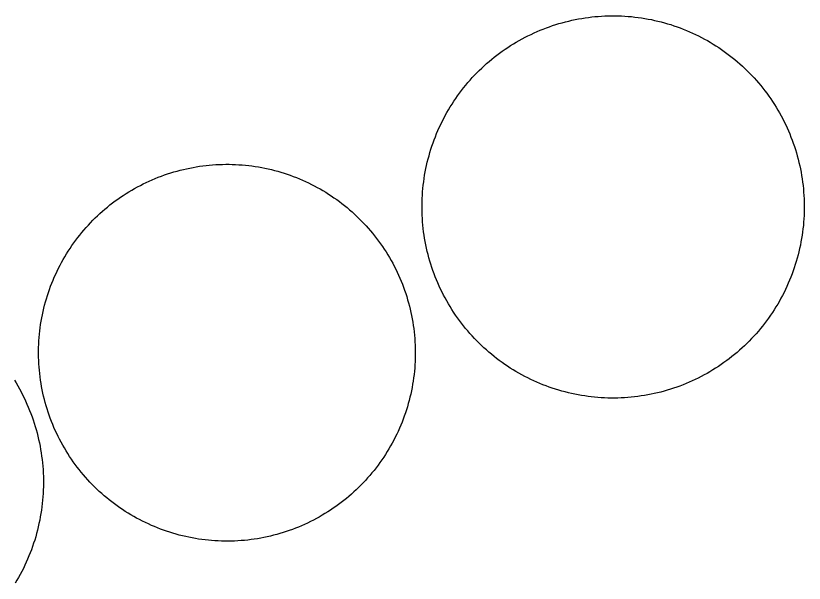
# Model space of a CAD drawing. Extents: x 3694830 to 3732949, y 415201 to 440970.
# Drawn here: x 3714144.1 to 3714229.7, y 428715.5 to 428777.1 of the extents above; entities that cross this region are included whole.
import ezdxf

# ---------------------------------------------------------------- set-up
doc = ezdxf.new("R2010")
doc.units = 0
doc.layers.add('V-DOMW-TANK', color=7, linetype='Continuous')

msp = doc.modelspace()

# ---------------------------------------------------------------- linework, layer by layer
at = {"layer": 'V-DOMW-TANK'}
for points in [[(3714202.388, 428776.05), (3714202.734, 428776.162), (3714203.078, 428776.269), (3714203.428, 428776.367), (3714203.778, 428776.461), (3714204.131, 428776.549), (3714204.483, 428776.629), (3714204.837, 428776.705), (3714205.194, 428776.775), (3714205.55, 428776.836), (3714205.908, 428776.893), (3714206.267, 428776.942), (3714206.629, 428776.985), (3714206.988, 428777.024), (3714207.348, 428777.055), (3714207.709, 428777.08), (3714208.071, 428777.098), (3714208.434, 428777.11), (3714208.796, 428777.117), (3714209.159, 428777.117), (3714209.519, 428777.11), (3714209.884, 428777.098), (3714210.244, 428777.078), (3714210.607, 428777.053), (3714210.967, 428777.02), (3714211.327, 428776.979), (3714211.688, 428776.938), (3714212.046, 428776.887), (3714212.403, 428776.83), (3714212.761, 428776.766), (3714213.115, 428776.697), (3714213.47, 428776.621), (3714213.824, 428776.539), (3714214.174, 428776.451), (3714214.524, 428776.359), (3714214.873, 428776.258), (3714215.219, 428776.152), (3714215.565, 428776.039), (3714215.907, 428775.921), (3714216.247, 428775.798), (3714216.585, 428775.667), (3714216.921, 428775.531), (3714217.254, 428775.388), (3714217.586, 428775.241), (3714217.914, 428775.087), (3714218.239, 428774.929), (3714218.561, 428774.763), (3714218.882, 428774.593), (3714219.198, 428774.415), (3714219.509, 428774.235), (3714219.823, 428774.049), (3714220.13, 428773.856), (3714220.433, 428773.66), (3714220.732, 428773.457), (3714221.033, 428773.248), (3714221.324, 428773.035), (3714221.612, 428772.816), (3714221.895, 428772.593), (3714222.18, 428772.365), (3714222.456, 428772.132), (3714222.729, 428771.894), (3714223.001, 428771.65), (3714223.263, 428771.407), (3714223.523, 428771.151), (3714223.779, 428770.895), (3714224.031, 428770.635), (3714224.279, 428770.368), (3714224.519, 428770.1), (3714224.76, 428769.826), (3714224.992, 428769.549), (3714225.219, 428769.267), (3714225.442, 428768.98), (3714225.659, 428768.693), (3714225.872, 428768.398), (3714226.079, 428768.101), (3714226.282, 428767.8), (3714226.479, 428767.497), (3714226.671, 428767.188), (3714226.857, 428766.879), (3714227.038, 428766.563), (3714227.214, 428766.248), (3714227.382, 428765.926), (3714227.548, 428765.605), (3714227.705, 428765.277), (3714227.859, 428764.949), (3714228.006, 428764.618), (3714228.148, 428764.284), (3714228.283, 428763.948), (3714228.412, 428763.61), (3714228.537, 428763.27), (3714228.653, 428762.926), (3714228.766, 428762.582), (3714228.871, 428762.236), (3714228.971, 428761.888), (3714229.063, 428761.537), (3714229.151, 428761.185), (3714229.231, 428760.833), (3714229.307, 428760.479), (3714229.376, 428760.122), (3714229.442, 428759.766), (3714229.495, 428759.407)], [(3714190.702, 428746.466), (3714190.534, 428746.786), (3714190.37, 428747.109), (3714190.213, 428747.435), (3714190.059, 428747.763), (3714189.911, 428748.094), (3714189.77, 428748.428), (3714189.635, 428748.764), (3714189.506, 428749.102), (3714189.383, 428749.442), (3714189.264, 428749.786), (3714189.152, 428750.13), (3714189.047, 428750.476), (3714188.947, 428750.824), (3714188.857, 428751.175), (3714188.767, 428751.527), (3714188.685, 428751.879), (3714188.611, 428752.235), (3714188.541, 428752.59), (3714188.48, 428752.948), (3714188.423, 428753.302), (3714188.373, 428753.665), (3714188.328, 428754.023), (3714188.292, 428754.384), (3714188.261, 428754.744), (3714188.234, 428755.107), (3714188.216, 428755.469), (3714188.203, 428755.83), (3714188.197, 428756.192), (3714188.197, 428756.553), (3714188.205, 428756.917), (3714188.218, 428757.28), (3714188.236, 428757.642), (3714188.263, 428758.003), (3714188.296, 428758.363), (3714188.332, 428758.723), (3714188.38, 428759.084), (3714188.429, 428759.442), (3714188.486, 428759.801), (3714188.548, 428760.157), (3714188.615, 428760.513), (3714188.693, 428760.868), (3714188.775, 428761.22), (3714188.863, 428761.572), (3714188.957, 428761.92), (3714189.057, 428762.271), (3714189.164, 428762.617), (3714189.277, 428762.961), (3714189.393, 428763.303), (3714189.518, 428763.643), (3714189.649, 428763.983), (3714189.785, 428764.319), (3714189.926, 428764.65), (3714190.073, 428764.982), (3714190.225, 428765.31), (3714190.387, 428765.635), (3714190.553, 428765.959), (3714190.722, 428766.279), (3714190.899, 428766.596), (3714191.079, 428766.909), (3714191.267, 428767.219), (3714191.458, 428767.526), (3714191.656, 428767.831), (3714191.859, 428768.13), (3714192.068, 428768.427), (3714192.281, 428768.72), (3714192.498, 428769.009), (3714192.721, 428769.295), (3714192.951, 428769.576), (3714193.184, 428769.852), (3714193.422, 428770.127), (3714193.663, 428770.395), (3714193.911, 428770.661), (3714194.161, 428770.921), (3714194.419, 428771.177), (3714194.681, 428771.429), (3714194.945, 428771.675), (3714195.216, 428771.917), (3714195.488, 428772.154), (3714195.767, 428772.388), (3714196.049, 428772.615), (3714196.334, 428772.838), (3714196.625, 428773.055), (3714196.918, 428773.268), (3714197.215, 428773.477), (3714197.516, 428773.678), (3714197.819, 428773.877), (3714198.126, 428774.067), (3714198.437, 428774.253), (3714198.751, 428774.436), (3714199.068, 428774.61), (3714199.388, 428774.78), (3714199.711, 428774.944), (3714200.039, 428775.101), (3714200.364, 428775.255), (3714200.696, 428775.402), (3714201.03, 428775.544), (3714201.366, 428775.679), (3714201.706, 428775.81), (3714202.046, 428775.933), (3714202.388, 428776.05)], [(3714161.581, 428760.253), (3714161.926, 428760.345), (3714162.274, 428760.429), (3714162.622, 428760.509), (3714162.972, 428760.583), (3714163.322, 428760.651), (3714163.675, 428760.712), (3714164.027, 428760.767), (3714164.381, 428760.814), (3714164.735, 428760.857), (3714165.092, 428760.894), (3714165.448, 428760.925), (3714165.802, 428760.948), (3714166.163, 428760.966), (3714166.517, 428760.978), (3714166.876, 428760.982), (3714167.232, 428760.982), (3714167.588, 428760.974), (3714167.947, 428760.962), (3714168.303, 428760.941), (3714168.659, 428760.917), (3714169.014, 428760.884), (3714169.37, 428760.845), (3714169.724, 428760.802), (3714170.079, 428760.751), (3714170.431, 428760.694), (3714170.781, 428760.632), (3714171.133, 428760.563), (3714171.482, 428760.487), (3714171.83, 428760.407), (3714172.176, 428760.319), (3714172.52, 428760.225), (3714172.864, 428760.126), (3714173.206, 428760.02), (3714173.544, 428759.909), (3714173.882, 428759.793), (3714174.218, 428759.67), (3714174.549, 428759.541), (3714174.881, 428759.405), (3714175.209, 428759.266), (3714175.537, 428759.121), (3714175.858, 428758.967), (3714176.18, 428758.809), (3714176.497, 428758.648), (3714176.812, 428758.478), (3714177.124, 428758.304), (3714177.435, 428758.125), (3714177.738, 428757.941), (3714178.041, 428757.751), (3714178.34, 428757.556), (3714178.635, 428757.355), (3714178.928, 428757.149), (3714179.217, 428756.938), (3714179.501, 428756.723), (3714179.782, 428756.501), (3714180.057, 428756.276), (3714180.333, 428756.049), (3714180.601, 428755.811), (3714180.865, 428755.572), (3714181.128, 428755.328), (3714181.384, 428755.078), (3714181.636, 428754.826), (3714181.883, 428754.568), (3714182.125, 428754.306), (3714182.365, 428754.04), (3714182.598, 428753.769), (3714182.825, 428753.495), (3714183.051, 428753.216), (3714183.27, 428752.936), (3714183.483, 428752.649), (3714183.694, 428752.36), (3714183.897, 428752.067), (3714184.095, 428751.771), (3714184.29, 428751.469), (3714184.478, 428751.166), (3714184.662, 428750.857), (3714184.839, 428750.55), (3714185.013, 428750.237), (3714185.179, 428749.921), (3714185.34, 428749.604), (3714185.496, 428749.282), (3714185.645, 428748.957), (3714185.791, 428748.631), (3714185.928, 428748.301), (3714186.061, 428747.969), (3714186.188, 428747.636), (3714186.311, 428747.3), (3714186.426, 428746.962), (3714186.536, 428746.622), (3714186.639, 428746.28), (3714186.739, 428745.94), (3714186.829, 428745.592), (3714186.913, 428745.246), (3714186.993, 428744.897), (3714187.065, 428744.547), (3714187.134, 428744.197), (3714187.196, 428743.845), (3714187.249, 428743.49), (3714187.298, 428743.138), (3714187.341, 428742.782), (3714187.378, 428742.428)], [(3714148.509, 428731.753), (3714148.358, 428732.079), (3714148.212, 428732.405), (3714148.073, 428732.734), (3714147.94, 428733.066), (3714147.813, 428733.4), (3714147.692, 428733.736), (3714147.577, 428734.074), (3714147.467, 428734.414), (3714147.364, 428734.754), (3714147.266, 428735.098), (3714147.174, 428735.444), (3714147.088, 428735.79), (3714147.01, 428736.138), (3714146.936, 428736.488), (3714146.867, 428736.839), (3714146.809, 428737.191), (3714146.752, 428737.545), (3714146.703, 428737.897), (3714146.662, 428738.252), (3714146.625, 428738.608), (3714146.594, 428738.964), (3714146.568, 428739.321), (3714146.553, 428739.677), (3714146.541, 428740.035), (3714146.535, 428740.39), (3714146.537, 428740.748), (3714146.543, 428741.105), (3714146.557, 428741.463), (3714146.578, 428741.819), (3714146.602, 428742.176), (3714146.635, 428742.532), (3714146.672, 428742.886), (3714146.717, 428743.241), (3714146.768, 428743.595), (3714146.826, 428743.947), (3714146.887, 428744.299), (3714146.959, 428744.65), (3714147.033, 428744.998), (3714147.112, 428745.346), (3714147.2, 428745.692), (3714147.295, 428746.036), (3714147.393, 428746.38), (3714147.497, 428746.722), (3714147.61, 428747.06), (3714147.727, 428747.398), (3714147.85, 428747.734), (3714147.979, 428748.068), (3714148.114, 428748.397), (3714148.253, 428748.727), (3714148.401, 428749.053), (3714148.552, 428749.376), (3714148.71, 428749.694), (3714148.872, 428750.013), (3714149.04, 428750.329), (3714149.214, 428750.64), (3714149.394, 428750.949), (3714149.578, 428751.256), (3714149.769, 428751.558), (3714149.963, 428751.857), (3714150.164, 428752.153), (3714150.371, 428752.444), (3714150.582, 428752.733), (3714150.797, 428753.018), (3714151.018, 428753.298), (3714151.243, 428753.575), (3714151.473, 428753.849), (3714151.708, 428754.118), (3714151.948, 428754.382), (3714152.191, 428754.644), (3714152.441, 428754.9), (3714152.693, 428755.154), (3714152.949, 428755.4), (3714153.213, 428755.641), (3714153.48, 428755.881), (3714153.75, 428756.114), (3714154.026, 428756.344), (3714154.301, 428756.567), (3714154.583, 428756.786), (3714154.87, 428757.003), (3714155.159, 428757.212), (3714155.452, 428757.413), (3714155.749, 428757.613), (3714156.05, 428757.808), (3714156.353, 428757.994), (3714156.658, 428758.179), (3714156.969, 428758.357), (3714157.281, 428758.529), (3714157.598, 428758.695), (3714157.916, 428758.857), (3714158.237, 428759.012), (3714158.561, 428759.162), (3714158.888, 428759.307), (3714159.218, 428759.448), (3714159.55, 428759.58), (3714159.884, 428759.707), (3714160.22, 428759.827), (3714160.557, 428759.942), (3714160.897, 428760.053), (3714161.239, 428760.155), (3714161.581, 428760.253)], [(3714229.495, 428759.407), (3714229.546, 428759.049), (3714229.591, 428758.689), (3714229.626, 428758.328), (3714229.659, 428757.968), (3714229.684, 428757.605), (3714229.702, 428757.243), (3714229.714, 428756.88), (3714229.721, 428756.52), (3714229.721, 428756.157), (3714229.712, 428755.795), (3714229.7, 428755.432), (3714229.682, 428755.07), (3714229.655, 428754.709), (3714229.624, 428754.349), (3714229.585, 428753.988), (3714229.54, 428753.628), (3714229.489, 428753.27), (3714229.434, 428752.911), (3714229.37, 428752.555), (3714229.301, 428752.199), (3714229.225, 428751.844), (3714229.141, 428751.492), (3714229.055, 428751.14), (3714228.961, 428750.79), (3714228.86, 428750.439), (3714228.754, 428750.095), (3714228.641, 428749.751), (3714228.524, 428749.409), (3714228.4, 428749.071), (3714228.271, 428748.729), (3714228.133, 428748.393), (3714227.992, 428748.062), (3714227.845, 428747.73), (3714227.691, 428747.402), (3714227.531, 428747.076), (3714227.367, 428746.753), (3714227.195, 428746.433), (3714227.021, 428746.116), (3714226.839, 428745.803), (3714226.653, 428745.493), (3714226.46, 428745.186), (3714226.261, 428744.881), (3714226.059, 428744.582), (3714225.852, 428744.285), (3714225.639, 428743.992), (3714225.42, 428743.703), (3714225.196, 428743.417), (3714224.969, 428743.136), (3714224.736, 428742.86), (3714224.496, 428742.585), (3714224.254, 428742.317), (3714224.007, 428742.051), (3714223.755, 428741.791), (3714223.499, 428741.535), (3714223.237, 428741.283), (3714222.972, 428741.037), (3714222.7, 428740.795), (3714222.43, 428740.558), (3714222.151, 428740.324), (3714221.868, 428740.097), (3714221.584, 428739.874), (3714221.295, 428739.657), (3714221, 428739.444), (3714220.705, 428739.235), (3714220.404, 428739.034), (3714220.099, 428738.835), (3714219.792, 428738.645), (3714219.483, 428738.459), (3714219.167, 428738.276), (3714218.85, 428738.102), (3714218.53, 428737.932), (3714218.207, 428737.768), (3714217.881, 428737.609), (3714217.553, 428737.457), (3714217.222, 428737.31), (3714216.888, 428737.168), (3714216.552, 428737.033), (3714216.214, 428736.904), (3714215.874, 428736.779), (3714215.53, 428736.662), (3714215.188, 428736.55), (3714214.838, 428736.443), (3714214.49, 428736.345), (3714214.139, 428736.251), (3714213.789, 428736.165), (3714213.435, 428736.083), (3714213.081, 428736.009), (3714212.724, 428735.939), (3714212.368, 428735.876), (3714212.009, 428735.821), (3714211.651, 428735.767), (3714211.291, 428735.726), (3714210.932, 428735.688), (3714210.57, 428735.657), (3714210.209, 428735.632), (3714209.847, 428735.614), (3714209.484, 428735.602), (3714209.122, 428735.595), (3714208.759, 428735.595), (3714208.397, 428735.602)], [(3714208.397, 428735.602), (3714208.036, 428735.616), (3714207.674, 428735.634), (3714207.311, 428735.659), (3714206.951, 428735.692), (3714206.59, 428735.731), (3714206.232, 428735.774), (3714205.872, 428735.825), (3714205.515, 428735.882), (3714205.159, 428735.946), (3714204.802, 428736.015), (3714204.448, 428736.091), (3714204.096, 428736.173), (3714203.744, 428736.261), (3714203.393, 428736.355), (3714203.045, 428736.454), (3714202.699, 428736.56), (3714202.355, 428736.673), (3714202.011, 428736.791), (3714201.671, 428736.916), (3714201.333, 428737.045), (3714200.997, 428737.183), (3714200.666, 428737.324), (3714200.334, 428737.471), (3714200.004, 428737.625), (3714199.678, 428737.785), (3714199.357, 428737.949), (3714199.037, 428738.119), (3714198.72, 428738.295), (3714198.407, 428738.477), (3714198.095, 428738.663), (3714197.788, 428738.856), (3714197.485, 428739.052), (3714197.184, 428739.255), (3714196.889, 428739.464), (3714196.596, 428739.677), (3714196.305, 428739.896), (3714196.021, 428740.119), (3714195.74, 428740.347), (3714195.462, 428740.58), (3714195.189, 428740.818), (3714194.919, 428741.062), (3714194.655, 428741.309), (3714194.395, 428741.561), (3714194.139, 428741.817), (3714193.887, 428742.077), (3714193.639, 428742.344), (3714193.397, 428742.612), (3714193.16, 428742.886), (3714192.928, 428743.163), (3714192.699, 428743.445), (3714192.478, 428743.73), (3714192.258, 428744.021), (3714192.048, 428744.314), (3714191.839, 428744.611), (3714191.636, 428744.912), (3714191.439, 428745.217), (3714191.247, 428745.524), (3714191.06, 428745.833), (3714190.88, 428746.149), (3714190.702, 428746.466)], [(3714187.378, 428742.428), (3714187.409, 428742.071), (3714187.431, 428741.715), (3714187.45, 428741.358), (3714187.462, 428741.002), (3714187.466, 428740.644), (3714187.466, 428740.287), (3714187.458, 428739.931), (3714187.446, 428739.573), (3714187.425, 428739.216), (3714187.401, 428738.86), (3714187.368, 428738.504), (3714187.329, 428738.149), (3714187.286, 428737.795), (3714187.235, 428737.441), (3714187.177, 428737.088), (3714187.114, 428736.736), (3714187.046, 428736.386), (3714186.971, 428736.036), (3714186.889, 428735.69), (3714186.803, 428735.343), (3714186.706, 428734.997), (3714186.61, 428734.655), (3714186.504, 428734.313), (3714186.393, 428733.975), (3714186.276, 428733.638), (3714186.153, 428733.302), (3714186.024, 428732.968), (3714185.889, 428732.64), (3714185.748, 428732.308), (3714185.602, 428731.981), (3714185.451, 428731.659), (3714185.293, 428731.34), (3714185.131, 428731.022), (3714184.961, 428730.707), (3714184.787, 428730.396), (3714184.609, 428730.086), (3714184.425, 428729.779), (3714184.234, 428729.476), (3714184.038, 428729.177), (3714183.839, 428728.882), (3714183.632, 428728.591), (3714183.421, 428728.302), (3714183.206, 428728.018), (3714182.985, 428727.737), (3714182.76, 428727.461), (3714182.53, 428727.186), (3714182.293, 428726.918), (3714182.057, 428726.654), (3714181.812, 428726.392), (3714181.562, 428726.136), (3714181.308, 428725.884), (3714181.052, 428725.636), (3714180.79, 428725.394), (3714180.523, 428725.155), (3714180.253, 428724.921), (3714179.979, 428724.692), (3714179.698, 428724.469), (3714179.42, 428724.249), (3714179.135, 428724.034), (3714178.844, 428723.826), (3714178.551, 428723.623), (3714178.254, 428723.422), (3714177.953, 428723.23), (3714177.65, 428723.041), (3714177.343, 428722.859), (3714177.034, 428722.677), (3714176.72, 428722.507), (3714176.405, 428722.341), (3714176.087, 428722.179), (3714175.766, 428722.023), (3714175.44, 428721.872), (3714175.115, 428721.728), (3714174.785, 428721.589), (3714174.453, 428721.454), (3714174.119, 428721.329), (3714173.783, 428721.208), (3714173.446, 428721.094), (3714173.106, 428720.983), (3714172.764, 428720.881), (3714172.42, 428720.782), (3714172.075, 428720.69), (3714171.729, 428720.606), (3714171.379, 428720.526), (3714171.031, 428720.452), (3714170.679, 428720.385), (3714170.329, 428720.323), (3714169.974, 428720.268), (3714169.622, 428720.221), (3714169.266, 428720.178), (3714168.911, 428720.141), (3714168.555, 428720.11), (3714168.199, 428720.088), (3714167.842, 428720.07), (3714167.486, 428720.057), (3714167.127, 428720.055), (3714166.771, 428720.055), (3714166.413, 428720.061), (3714166.056, 428720.074), (3714165.7, 428720.094), (3714165.344, 428720.119)], [(3714143.909, 428737.549), (3714144.102, 428737.234), (3714144.286, 428736.914), (3714144.466, 428736.593), (3714144.64, 428736.269), (3714144.808, 428735.942), (3714144.972, 428735.612), (3714145.13, 428735.278), (3714145.281, 428734.942), (3714145.427, 428734.602), (3714145.566, 428734.262), (3714145.699, 428733.918), (3714145.828, 428733.572), (3714145.949, 428733.224), (3714146.064, 428732.878), (3714146.174, 428732.523), (3714146.277, 428732.169), (3714146.373, 428731.813), (3714146.463, 428731.456), (3714146.549, 428731.098), (3714146.627, 428730.738), (3714146.699, 428730.377), (3714146.764, 428730.013), (3714146.824, 428729.65), (3714146.877, 428729.286), (3714146.922, 428728.919), (3714146.963, 428728.554), (3714146.996, 428728.186), (3714147.024, 428727.819), (3714147.045, 428727.451), (3714147.059, 428727.082), (3714147.067, 428726.715)], [(3714165.344, 428720.119), (3714164.987, 428720.151), (3714164.633, 428720.19), (3714164.279, 428720.231), (3714163.926, 428720.285), (3714163.572, 428720.342), (3714163.22, 428720.403), (3714162.87, 428720.473), (3714162.522, 428720.549), (3714162.173, 428720.629), (3714161.827, 428720.717), (3714161.481, 428720.811), (3714161.139, 428720.909), (3714160.797, 428721.016), (3714160.457, 428721.126), (3714160.121, 428721.243), (3714159.785, 428721.368), (3714159.454, 428721.495), (3714159.122, 428721.63), (3714158.792, 428721.769), (3714158.466, 428721.917), (3714158.143, 428722.068), (3714157.823, 428722.226), (3714157.506, 428722.388), (3714157.191, 428722.56), (3714156.877, 428722.73), (3714156.57, 428722.91), (3714156.263, 428723.094), (3714155.962, 428723.285), (3714155.663, 428723.479), (3714155.368, 428723.68), (3714155.075, 428723.887), (3714154.786, 428724.098), (3714154.504, 428724.313), (3714154.221, 428724.534), (3714153.942, 428724.759), (3714153.67, 428724.989), (3714153.402, 428725.224), (3714153.136, 428725.464), (3714152.875, 428725.708), (3714152.619, 428725.96), (3714152.368, 428726.209), (3714152.12, 428726.467), (3714151.876, 428726.73), (3714151.641, 428726.996), (3714151.405, 428727.266), (3714151.176, 428727.541), (3714150.954, 428727.819), (3714150.733, 428728.1), (3714150.518, 428728.386), (3714150.309, 428728.675), (3714150.105, 428728.968), (3714149.906, 428729.265), (3714149.713, 428729.568), (3714149.525, 428729.869), (3714149.341, 428730.176), (3714149.162, 428730.486), (3714148.99, 428730.799), (3714148.825, 428731.114), (3714148.663, 428731.432), (3714148.509, 428731.753)], [(3714147.067, 428726.715), (3714147.069, 428726.345), (3714147.063, 428725.978), (3714147.053, 428725.609), (3714147.035, 428725.241), (3714147.01, 428724.874), (3714146.981, 428724.505), (3714146.944, 428724.141), (3714146.899, 428723.774), (3714146.85, 428723.408), (3714146.795, 428723.043), (3714146.731, 428722.681), (3714146.664, 428722.318), (3714146.588, 428721.958), (3714146.506, 428721.599), (3714146.422, 428721.241), (3714146.326, 428720.885), (3714146.226, 428720.532), (3714146.119, 428720.176), (3714146.006, 428719.826), (3714145.888, 428719.478), (3714145.763, 428719.127), (3714145.634, 428718.785), (3714145.494, 428718.445), (3714145.353, 428718.103), (3714145.206, 428717.766), (3714145.052, 428717.432), (3714144.89, 428717.1), (3714144.724, 428716.77), (3714144.554, 428716.447), (3714144.376, 428716.121), (3714144.194, 428715.801), (3714144.004, 428715.484)]]:
    msp.add_lwpolyline(points, dxfattribs=at)

doc.saveas('drawing.dxf')
